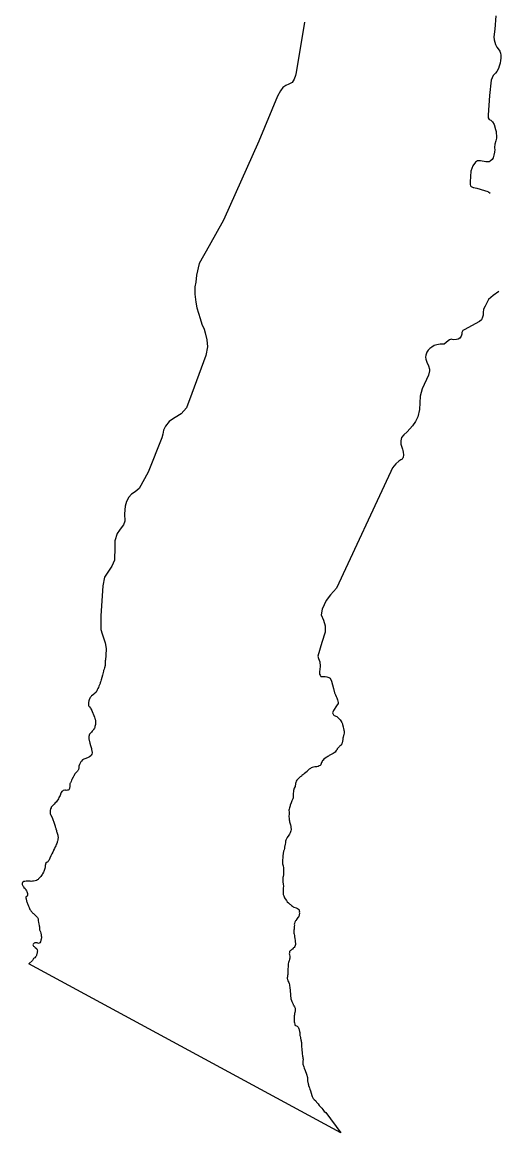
# Model space of a CAD drawing. Extents: x 3914892 to 3953151, y 242587 to 268572.
# Drawn here: x 3940216.1 to 3940279.9, y 246555.3 to 246703.7 of the extents above; entities that cross this region are included whole.
import ezdxf

# ---------------------------------------------------------------- set-up
doc = ezdxf.new("R2010")
doc.units = 0
doc.layers.add('V-ANNO-NPLT', color=7, linetype='Continuous')

msp = doc.modelspace()

# ---------------------------------------------------------------- linework, layer by layer
at = {"layer": 'V-ANNO-NPLT'}
for points in [[(3940279.26, 246704.49), (3940279.13, 246702.75), (3940278.96, 246701.71), (3940279.01, 246701.3), (3940279.19, 246700.69), (3940279.36, 246700.32), (3940279.7, 246699.93), (3940279.79, 246699.77), (3940279.87, 246699.51), (3940279.9, 246699.25), (3940279.89, 246698.84), (3940279.87, 246698.56), (3940279.81, 246698.2), (3940279.71, 246697.78), (3940279.58, 246697.46), (3940279.38, 246697.08), (3940279.21, 246696.87), (3940279.03, 246696.68), (3940278.91, 246696.53), (3940278.74, 246696.24), (3940278.61, 246695.92), (3940278.39, 246693.85), (3940278.2, 246691.25), (3940278.24, 246690.88), (3940278.36, 246690.66), (3940278.56, 246690.56), (3940278.8, 246690.35), (3940279.01, 246690), (3940279.2, 246689.34), (3940279.28, 246689.04), (3940279.3, 246688.8), (3940279.33, 246688.51), (3940279.33, 246688.15), (3940279.25, 246687.83), (3940279.11, 246687.38), (3940279.1, 246687.24), (3940279.07, 246687.05), (3940279.08, 246686.82), (3940279.1, 246686.64), (3940279.05, 246686.3), (3940278.99, 246685.89), (3940278.9, 246685.52), (3940278.76, 246685.3), (3940278.51, 246685.09), (3940278.34, 246685.03), (3940278.17, 246685), (3940277.89, 246685.03), (3940277.2, 246685.14), (3940276.81, 246685.12), (3940276.55, 246684.97), (3940276.18, 246684.48), (3940275.93, 246683.78), (3940275.83, 246682.35), (3940275.82, 246681.97), (3940275.88, 246681.78), (3940275.95, 246681.7), (3940276.2, 246681.59), (3940276.33, 246681.56), (3940276.5, 246681.53), (3940276.72, 246681.47), (3940277.15, 246681.34), (3940277.87, 246681.14), (3940278.05, 246681.09), (3940278.26, 246680.99), (3940278.51, 246680.82)], [(3940253.7, 246703.66), (3940252.6, 246696.94), (3940252.54, 246696.55), (3940252.35, 246696.03), (3940252.07, 246695.61), (3940251.61, 246695.36), (3940251.22, 246695.22), (3940250.84, 246694.93), (3940250.5, 246694.51), (3940250.1, 246693.76), (3940247.63, 246687.79), (3940242.93, 246677.23), (3940240.99, 246673.81), (3940239.68, 246671.44), (3940239.32, 246669.88), (3940239.21, 246668.92), (3940239.1, 246668.31), (3940239.08, 246667.33), (3940239.24, 246666.25), (3940239.38, 246665.52), (3940239.8, 246664.1), (3940240.04, 246663.32), (3940240.33, 246662.67), (3940240.49, 246662.17), (3940240.7, 246661.21), (3940240.8, 246660.29), (3940240.58, 246659.15), (3940238.7, 246654.06), (3940238, 246652.15), (3940237.25, 246651.36), (3940236.49, 246650.84), (3940235.99, 246650.55), (3940235.66, 246650.34), (3940235.16, 246649.72), (3940234.92, 246649.18), (3940234.82, 246648.61), (3940234.69, 246648.13), (3940232.87, 246643.55), (3940231.65, 246641.39), (3940231.13, 246640.91), (3940230.64, 246640.62), (3940230.29, 246640.21), (3940229.97, 246639.64), (3940229.8, 246639.02), (3940229.71, 246637.97), (3940229.77, 246637.03), (3940229.56, 246636.52), (3940229.27, 246636.1), (3940229.04, 246635.79), (3940228.74, 246635.35), (3940228.42, 246634.37), (3940228.44, 246633.56), (3940228.39, 246631.8), (3940228.01, 246631.01), (3940227.06, 246629.51), (3940226.83, 246628.39), (3940226.54, 246624.38), (3940226.57, 246622.55), (3940226.75, 246621.94), (3940227.12, 246620.77), (3940227.25, 246620.02), (3940227.22, 246619.08), (3940227.18, 246618.5)], [(3940279.65, 246667.69), (3940278.9, 246667.17), (3940278.28, 246666.64), (3940277.81, 246665.75), (3940277.58, 246665.31), (3940277.56, 246664.87), (3940277.54, 246664.52), (3940277.47, 246664.25), (3940277.33, 246663.91), (3940277.05, 246663.7), (3940275, 246662.58), (3940274.85, 246662.46), (3940274.73, 246662.23), (3940274.7, 246662), (3940274.63, 246661.73), (3940274.55, 246661.58), (3940274.44, 246661.47), (3940274.24, 246661.33), (3940273.99, 246661.26), (3940273.6, 246661.24), (3940273.42, 246661.29), (3940273.31, 246661.3), (3940273.18, 246661.28), (3940273.08, 246661.24), (3940272.9, 246661.12), (3940272.33, 246660.66), (3940271.8, 246660.64), (3940271.37, 246660.58), (3940271.02, 246660.46), (3940270.71, 246660.27), (3940270.42, 246660.06), (3940270.22, 246659.87), (3940270.03, 246659.58), (3940269.89, 246659.2), (3940269.87, 246658.92), (3940269.92, 246658.67), (3940270.05, 246658.26), (3940270.24, 246657.74), (3940270.39, 246657.3), (3940270.41, 246657.09), (3940270.27, 246656.52), (3940269.42, 246654.7), (3940269.17, 246653.69), (3940269.05, 246651.93), (3940268.84, 246650.96), (3940268.53, 246650.33), (3940268.11, 246649.74), (3940267.41, 246648.96), (3940266.95, 246648.55), (3940266.68, 246648.18), (3940266.57, 246647.75), (3940266.57, 246647.28), (3940266.7, 246646.88), (3940266.78, 246646.65), (3940266.84, 246646.47), (3940266.89, 246646.23), (3940266.92, 246645.88), (3940266.87, 246645.52), (3940266.83, 246645.45), (3940266.73, 246645.31), (3940266.56, 246645.19), (3940266.31, 246645.04), (3940265.89, 246644.68), (3940265.47, 246644.13), (3940265.22, 246643.63)], [(3940265.22, 246643.63), (3940258, 246628.05), (3940257.2, 246627.17), (3940256.6, 246626.42), (3940256.08, 246625.25), (3940255.95, 246624.49), (3940256.24, 246623.77), (3940256.48, 246623.05), (3940256.48, 246622.17), (3940256.04, 246620.82), (3940255.5, 246618.99)], [(3940227.18, 246618.5), (3940227.15, 246618.34), (3940227.13, 246618.23), (3940227.13, 246617.87), (3940227.11, 246617.73), (3940227.05, 246617.44), (3940226.98, 246617.25), (3940226.93, 246617.05), (3940226.9, 246616.97), (3940226.85, 246616.79), (3940226.8, 246616.63), (3940226.77, 246616.46), (3940226.59, 246615.83), (3940226.55, 246615.64), (3940226.52, 246615.53), (3940226.48, 246615.43), (3940226.45, 246615.33), (3940226.4, 246615.23), (3940226.37, 246615.13), (3940226.28, 246614.97), (3940226.22, 246614.81), (3940226.16, 246614.64), (3940226.08, 246614.46), (3940226.04, 246614.35), (3940225.99, 246614.27), (3940225.91, 246614.17), (3940225.64, 246613.92), (3940225.52, 246613.82), (3940225.33, 246613.66), (3940225.25, 246613.58), (3940225.13, 246613.47), (3940225.09, 246613.38), (3940225, 246613.14), (3940224.95, 246613), (3940224.91, 246612.78), (3940224.91, 246612.52), (3940224.93, 246612.38), (3940224.97, 246612.31), (3940225.03, 246612.21), (3940225.18, 246612.02), (3940225.22, 246611.94), (3940225.34, 246611.72), (3940225.4, 246611.59), (3940225.5, 246611.36), (3940225.55, 246611.26), (3940225.69, 246610.83), (3940225.75, 246610.66), (3940225.78, 246610.55), (3940225.82, 246610.36), (3940225.82, 246610.28), (3940225.84, 246610.15), (3940225.83, 246610.02), (3940225.85, 246609.94), (3940225.85, 246609.85), (3940225.81, 246609.72), (3940225.77, 246609.59), (3940225.74, 246609.47), (3940225.69, 246609.36), (3940225.59, 246609.19), (3940225.52, 246609.08), (3940225.41, 246608.95), (3940225.3, 246608.84), (3940225.21, 246608.75), (3940225.14, 246608.65), (3940225.06, 246608.55), (3940225.01, 246608.44), (3940224.99, 246608.36), (3940224.96, 246608.27), (3940224.94, 246608.05), (3940224.94, 246607.94), (3940225.08, 246607.34), (3940225.17, 246607.05), (3940225.2, 246606.92), (3940225.29, 246606.63), (3940225.33, 246606.53), (3940225.35, 246606.3), (3940225.38, 246606.22), (3940225.39, 246606.08), (3940225.34, 246605.87), (3940225.27, 246605.74), (3940225.21, 246605.68), (3940225.04, 246605.54), (3940224.87, 246605.43), (3940224.78, 246605.38), (3940224.42, 246605.27), (3940224.28, 246605.23), (3940224.19, 246605.19), (3940224.09, 246605.14), (3940223.96, 246604.96), (3940223.9, 246604.86), (3940223.78, 246604.67), (3940223.7, 246604.49), (3940223.64, 246604.3), (3940223.61, 246604.2), (3940223.61, 246604.07), (3940223.56, 246603.86), (3940223.53, 246603.77), (3940223.49, 246603.69), (3940223.44, 246603.62), (3940223.36, 246603.54), (3940223.29, 246603.47)], [(3940255.5, 246618.99), (3940255.59, 246618.65), (3940255.78, 246618.22), (3940255.8, 246617.63), (3940255.75, 246617.19), (3940255.71, 246616.92), (3940255.71, 246616.76), (3940255.74, 246616.56), (3940255.79, 246616.44), (3940255.92, 246616.28), (3940256.04, 246616.26), (3940256.23, 246616.26), (3940256.5, 246616.27), (3940256.7, 246616.24), (3940256.98, 246616.13), (3940257.13, 246616.06), (3940257.32, 246615.66), (3940257.59, 246614.64), (3940257.73, 246614.07), (3940257.84, 246613.81), (3940257.96, 246613.57), (3940258.05, 246613.4), (3940258.14, 246613.14), (3940258.22, 246612.77), (3940258.2, 246612.65), (3940258, 246612.34), (3940257.58, 246611.73)], [(3940257.58, 246611.73), (3940257.45, 246611.4), (3940257.48, 246611.3), (3940257.54, 246611.23), (3940257.61, 246611.14), (3940257.69, 246611.07), (3940257.81, 246611.03), (3940257.92, 246610.98), (3940258.04, 246610.91), (3940258.11, 246610.85), (3940258.17, 246610.79), (3940258.29, 246610.67), (3940258.41, 246610.55), (3940258.48, 246610.46), (3940258.59, 246610.35), (3940258.72, 246610.13), (3940258.78, 246609.96), (3940258.81, 246609.86), (3940258.86, 246609.56), (3940258.88, 246609.48), (3940258.93, 246609.33), (3940258.98, 246609.09), (3940259, 246608.98), (3940259, 246608.89), (3940259.01, 246608.8), (3940259.01, 246608.72), (3940258.98, 246608.49), (3940258.91, 246608.36), (3940258.86, 246608.16), (3940258.85, 246608.02), (3940258.82, 246607.78), (3940258.81, 246607.67), (3940258.78, 246607.52), (3940258.76, 246607.43), (3940258.75, 246607.35), (3940258.71, 246607.25), (3940258.59, 246607.1), (3940258.48, 246607), (3940258.4, 246606.94), (3940258.34, 246606.88), (3940258.24, 246606.77), (3940258.17, 246606.7), (3940258.1, 246606.6), (3940258.06, 246606.51), (3940257.96, 246606.36), (3940257.83, 246606.17), (3940257.67, 246606.06), (3940257.56, 246605.99), (3940257.1, 246605.74), (3940256.99, 246605.69), (3940256.91, 246605.64), (3940256.82, 246605.57), (3940256.71, 246605.5), (3940256.47, 246605.34), (3940256.32, 246605.22), (3940256.21, 246605.1), (3940256.12, 246605.04), (3940256.07, 246604.92), (3940256.01, 246604.76), (3940255.96, 246604.65), (3940255.92, 246604.53), (3940255.89, 246604.45), (3940255.82, 246604.38), (3940255.67, 246604.31), (3940255.53, 246604.26), (3940255.35, 246604.21), (3940255.24, 246604.2), (3940255.1, 246604.18), (3940254.94, 246604.15), (3940254.75, 246604.11), (3940254.59, 246604.06), (3940254.5, 246603.99), (3940254.42, 246603.94), (3940254.36, 246603.89), (3940254.14, 246603.65), (3940254.08, 246603.59), (3940253.74, 246603.32), (3940253.67, 246603.27), (3940253.59, 246603.2), (3940253.51, 246603.15), (3940253.37, 246603.04), (3940253.31, 246602.97), (3940253.16, 246602.85), (3940252.97, 246602.68), (3940252.7, 246602.41), (3940252.63, 246602.29), (3940252.58, 246602.12), (3940252.54, 246601.99), (3940252.5, 246601.8), (3940252.49, 246601.69), (3940252.46, 246601.58), (3940252.36, 246601.34), (3940252.26, 246601.04), (3940252.24, 246600.93), (3940252.21, 246600.6), (3940252.21, 246600.15), (3940252.2, 246600.06), (3940252.18, 246599.93), (3940252.14, 246599.82), (3940252.04, 246599.64), (3940251.94, 246599.38)], [(3940223.29, 246603.47), (3940223.21, 246603.41), (3940223.14, 246603.32), (3940223.08, 246603.24), (3940223.03, 246603.16), (3940222.95, 246602.97), (3940222.9, 246602.9), (3940222.85, 246602.8), (3940222.69, 246602.51), (3940222.64, 246602.43), (3940222.58, 246602.25), (3940222.54, 246602.16), (3940222.52, 246602.08), (3940222.47, 246602.01), (3940222.44, 246601.91), (3940222.44, 246601.83), (3940222.43, 246601.75), (3940222.43, 246601.63), (3940222.41, 246601.5), (3940222.39, 246601.4), (3940222.36, 246601.29), (3940222.32, 246601.2), (3940222.27, 246601.13), (3940222.19, 246601.09), (3940222.1, 246601.06), (3940221.93, 246601.04), (3940221.84, 246601.06), (3940221.73, 246601.07), (3940221.54, 246601.03), (3940221.43, 246600.96), (3940221.34, 246600.89), (3940221.27, 246600.76), (3940221.23, 246600.68), (3940221.12, 246600.38), (3940221.06, 246600.24), (3940220.97, 246600.08), (3940220.89, 246599.93), (3940220.69, 246599.62), (3940220.58, 246599.49), (3940220.47, 246599.37), (3940220.33, 246599.21), (3940220.23, 246599.1), (3940220.08, 246598.95), (3940219.95, 246598.8), (3940219.91, 246598.73), (3940219.85, 246598.59), (3940219.8, 246598.35), (3940219.78, 246598.19), (3940219.79, 246598.05), (3940219.81, 246597.94), (3940219.84, 246597.84), (3940220.04, 246597.43), (3940220.09, 246597.3), (3940220.17, 246597.15), (3940220.3, 246596.8), (3940220.38, 246596.52), (3940220.44, 246596.28), (3940220.47, 246596.19), (3940220.51, 246596.09), (3940220.54, 246596), (3940220.56, 246595.92), (3940220.63, 246595.7), (3940220.66, 246595.58), (3940220.7, 246595.48), (3940220.78, 246595.19), (3940220.8, 246595.08), (3940220.83, 246594.99), (3940220.86, 246594.77), (3940220.84, 246594.66), (3940220.82, 246594.57), (3940220.8, 246594.45), (3940220.78, 246594.26), (3940220.75, 246594.17), (3940220.74, 246594.09), (3940220.68, 246593.97), (3940220.61, 246593.81), (3940220.54, 246593.63), (3940220.46, 246593.49), (3940220.41, 246593.42), (3940220.36, 246593.29), (3940220.25, 246593.08), (3940220.23, 246593), (3940220.13, 246592.79), (3940220.02, 246592.57), (3940219.89, 246592.31), (3940219.77, 246592), (3940219.68, 246591.79), (3940219.63, 246591.68), (3940219.55, 246591.59), (3940219.48, 246591.51), (3940219.38, 246591.46), (3940219.21, 246591.31), (3940219.15, 246591.01), (3940219.13, 246590.83), (3940219.08, 246590.62), (3940219.06, 246590.5), (3940218.96, 246590.21), (3940218.92, 246590.12), (3940218.79, 246589.92), (3940218.74, 246589.82), (3940218.64, 246589.67)], [(3940251.94, 246599.38), (3940251.83, 246599.09), (3940251.79, 246598.97), (3940251.76, 246598.86), (3940251.71, 246598.71), (3940251.66, 246598.55), (3940251.65, 246598.4), (3940251.67, 246598.16), (3940251.66, 246598.04), (3940251.66, 246597.85), (3940251.64, 246597.67), (3940251.64, 246597.51), (3940251.67, 246597.35), (3940251.67, 246597.26), (3940251.69, 246597.1), (3940251.72, 246596.98), (3940251.74, 246596.84), (3940251.81, 246596.58), (3940251.84, 246596.45), (3940251.89, 246596.22), (3940251.92, 246596.04), (3940251.93, 246595.95), (3940251.93, 246595.82), (3940251.91, 246595.65), (3940251.8, 246595.37), (3940251.76, 246595.3), (3940251.71, 246595.19), (3940251.61, 246595.07), (3940251.43, 246594.77), (3940251.37, 246594.68), (3940251.32, 246594.59), (3940251.23, 246594.41), (3940251.2, 246594.28), (3940251.18, 246594.13), (3940251.17, 246594.03), (3940251.12, 246593.85), (3940251.05, 246593.48), (3940251.05, 246593.39), (3940251.04, 246593.29), (3940251, 246593.13), (3940250.94, 246592.91), (3940250.89, 246592.63), (3940250.85, 246592.29), (3940250.83, 246592.19), (3940250.81, 246592.11), (3940250.81, 246591.99), (3940250.79, 246591.82), (3940250.78, 246591.66), (3940250.79, 246591.5), (3940250.79, 246591.34), (3940250.78, 246591.25), (3940250.87, 246590.99), (3940250.89, 246590.91), (3940250.9, 246590.77), (3940250.91, 246590.68), (3940250.91, 246590.53), (3940250.93, 246590.29), (3940250.94, 246590.2), (3940250.94, 246590.05), (3940250.91, 246589.95), (3940250.9, 246589.78), (3940250.87, 246589.53), (3940250.85, 246589.4), (3940250.82, 246589.12), (3940250.84, 246588.86), (3940250.89, 246588.5), (3940250.91, 246588.32), (3940250.91, 246588.24), (3940250.89, 246588.01), (3940250.89, 246587.92), (3940250.88, 246587.79), (3940250.89, 246587.58), (3940250.89, 246587.48), (3940250.88, 246587.34), (3940250.88, 246587.13), (3940250.92, 246587.04), (3940250.97, 246586.95), (3940251.02, 246586.81), (3940251.07, 246586.72), (3940251.13, 246586.58), (3940251.3, 246586.36), (3940251.43, 246586.18), (3940251.6, 246586.02), (3940251.77, 246585.86), (3940251.85, 246585.81), (3940252, 246585.69), (3940252.11, 246585.59), (3940252.23, 246585.51), (3940252.32, 246585.44), (3940252.62, 246585.35), (3940252.71, 246585.31), (3940252.8, 246585.28), (3940252.9, 246585.2), (3940252.99, 246585.11), (3940253.01, 246585), (3940253.04, 246584.88), (3940253.03, 246584.8), (3940253.04, 246584.66), (3940253.02, 246584.45), (3940253.01, 246584.35), (3940252.97, 246584.24)], [(3940218.64, 246589.67), (3940218.53, 246589.54), (3940218.42, 246589.42), (3940218.31, 246589.32), (3940218.24, 246589.22), (3940218.18, 246589.16), (3940218.09, 246589.1), (3940217.96, 246589.03), (3940217.81, 246588.97), (3940217.59, 246588.91), (3940217.44, 246588.91), (3940217.28, 246588.9), (3940217.13, 246588.91), (3940216.9, 246588.91), (3940216.75, 246588.93), (3940216.61, 246588.93), (3940216.41, 246588.9), (3940216.26, 246588.86), (3940216.15, 246588.8), (3940216.09, 246588.74), (3940216.07, 246588.6), (3940216.08, 246588.48), (3940216.11, 246588.39), (3940216.16, 246588.3), (3940216.23, 246588.22), (3940216.29, 246588.1), (3940216.44, 246587.93), (3940216.49, 246587.85), (3940216.55, 246587.77), (3940216.63, 246587.64), (3940216.68, 246587.54), (3940216.73, 246587.4), (3940216.75, 246587.27), (3940216.76, 246587.17), (3940216.75, 246587.07), (3940216.72, 246586.94), (3940216.55, 246586.78), (3940216.55, 246586.69), (3940216.58, 246586.56), (3940216.66, 246586.27), (3940216.7, 246586.16), (3940216.82, 246585.81), (3940216.85, 246585.72), (3940216.92, 246585.58), (3940216.99, 246585.39), (3940217.1, 246585.14), (3940217.15, 246585.06), (3940217.2, 246584.97), (3940217.36, 246584.81), (3940217.41, 246584.75), (3940217.5, 246584.67), (3940217.55, 246584.6), (3940217.61, 246584.54), (3940217.69, 246584.46), (3940217.83, 246584.33), (3940217.97, 246584.2), (3940218.11, 246584.06), (3940218.16, 246583.99), (3940218.2, 246583.91), (3940218.2, 246583.77), (3940218.21, 246583.65), (3940218.25, 246583.4), (3940218.29, 246583.24), (3940218.34, 246582.96), (3940218.35, 246582.82), (3940218.35, 246582.73), (3940218.39, 246582.42), (3940218.43, 246582.33), (3940218.46, 246582.25), (3940218.51, 246582.14), (3940218.56, 246581.97), (3940218.6, 246581.74), (3940218.61, 246581.62), (3940218.63, 246581.49), (3940218.63, 246581.41), (3940218.58, 246581.18), (3940218.56, 246581.04), (3940218.5, 246580.82), (3940218.43, 246580.71), (3940218.25, 246580.62), (3940218.07, 246580.67), (3940217.97, 246580.69), (3940217.85, 246580.71), (3940217.76, 246580.7), (3940217.67, 246580.65), (3940217.51, 246580.53), (3940217.5, 246580.44), (3940217.53, 246580.32), (3940217.57, 246580.23), (3940217.64, 246580.18), (3940217.75, 246580.13), (3940217.81, 246580.05), (3940217.96, 246579.94), (3940218.02, 246579.88), (3940218.07, 246579.74), (3940218.1, 246579.58)], [(3940252.97, 246584.24), (3940252.9, 246584.12), (3940252.85, 246584.06), (3940252.76, 246583.94), (3940252.67, 246583.81), (3940252.59, 246583.68), (3940252.53, 246583.61), (3940252.45, 246583.43), (3940252.39, 246583.28), (3940252.36, 246583.19), (3940252.37, 246583.04), (3940252.33, 246582.87), (3940252.33, 246582.52), (3940252.3, 246582.38), (3940252.29, 246582.26), (3940252.29, 246582.09), (3940252.3, 246581.97), (3940252.35, 246581.83), (3940252.38, 246581.66), (3940252.4, 246581.48), (3940252.44, 246581.28), (3940252.48, 246581), (3940252.49, 246580.89), (3940252.51, 246580.53), (3940252.5, 246580.45), (3940252.47, 246580.34), (3940252.43, 246580.2), (3940252.33, 246580.07), (3940252.27, 246580.02), (3940252.21, 246579.96), (3940252.12, 246579.86), (3940252.04, 246579.79), (3940251.95, 246579.73), (3940251.86, 246579.65), (3940251.8, 246579.6), (3940251.74, 246579.54), (3940251.73, 246579.43), (3940251.71, 246579.34), (3940251.69, 246579.23), (3940251.72, 246579.13), (3940251.75, 246578.86), (3940251.77, 246578.77), (3940251.75, 246578.64), (3940251.74, 246578.52), (3940251.69, 246578.3), (3940251.63, 246578.18), (3940251.59, 246578.04), (3940251.54, 246577.9), (3940251.54, 246577.7), (3940251.53, 246577.6), (3940251.53, 246577.49), (3940251.5, 246577.2), (3940251.51, 246577), (3940251.5, 246576.87), (3940251.48, 246576.76), (3940251.48, 246576.47), (3940251.46, 246576.34), (3940251.47, 246576.24), (3940251.46, 246576.13), (3940251.43, 246576.02), (3940251.43, 246575.92), (3940251.47, 246575.83), (3940251.52, 246575.62), (3940251.56, 246575.51), (3940251.61, 246575.4), (3940251.66, 246575.24), (3940251.71, 246575.06), (3940251.78, 246574.62), (3940251.8, 246574.42), (3940251.79, 246574.33), (3940251.79, 246574.22), (3940251.8, 246574.14), (3940251.85, 246573.93), (3940251.86, 246573.84), (3940251.86, 246573.73), (3940251.87, 246573.54), (3940251.88, 246573.44), (3940251.91, 246573.22), (3940251.98, 246572.98), (3940252.02, 246572.86), (3940252.07, 246572.75), (3940252.19, 246572.49), (3940252.23, 246572.42), (3940252.26, 246572.34), (3940252.31, 246572.27), (3940252.39, 246572.16), (3940252.46, 246571.97), (3940252.48, 246571.8), (3940252.49, 246571.62), (3940252.41, 246571.37), (3940252.39, 246571.25), (3940252.38, 246571.07), (3940252.36, 246570.95), (3940252.36, 246570.85), (3940252.33, 246570.74), (3940252.33, 246570.43), (3940252.35, 246570.25), (3940252.36, 246570.11), (3940252.37, 246570.03), (3940252.42, 246569.77), (3940252.45, 246569.68)], [(3940218.1, 246579.58), (3940218.08, 246579.48), (3940218.07, 246579.39), (3940218.01, 246579.17), (3940217.97, 246579.09), (3940217.95, 246579.01), (3940217.91, 246578.92), (3940217.85, 246578.82), (3940217.74, 246578.68), (3940217.65, 246578.63), (3940217.58, 246578.58), (3940217.52, 246578.52), (3940217.48, 246578.41), (3940217.42, 246578.34), (3940216.93, 246577.87)], [(3940258.57, 246555.32), (3940216.93, 246577.87)], [(3940252.45, 246569.68), (3940252.53, 246569.66), (3940252.66, 246569.59), (3940252.74, 246569.54), (3940252.87, 246569.43), (3940252.92, 246569.33), (3940252.98, 246569.21), (3940253.01, 246569.13), (3940253.03, 246569.04), (3940253.06, 246568.93), (3940253.07, 246568.85), (3940253.11, 246568.7), (3940253.11, 246568.56), (3940253.12, 246568.33), (3940253.14, 246568.22), (3940253.18, 246568.06), (3940253.2, 246567.94), (3940253.25, 246567.75), (3940253.28, 246567.59), (3940253.29, 246567.5), (3940253.31, 246567.37), (3940253.31, 246567.21), (3940253.33, 246567.07), (3940253.33, 246566.91), (3940253.33, 246566.82), (3940253.34, 246566.74), (3940253.35, 246566.59), (3940253.35, 246566.42), (3940253.38, 246566.29), (3940253.39, 246566.09), (3940253.42, 246565.92), (3940253.47, 246565.57), (3940253.48, 246565.41), (3940253.52, 246565.29), (3940253.54, 246565.14), (3940253.53, 246565.02), (3940253.5, 246564.91), (3940253.48, 246564.7), (3940253.48, 246564.57), (3940253.49, 246564.47), (3940253.62, 246564.12), (3940253.68, 246563.94), (3940253.8, 246563.65), (3940253.99, 246563.15), (3940254.1, 246562.7), (3940254.11, 246562.54), (3940254.11, 246562.45), (3940254.12, 246562.36), (3940254.14, 246562.24), (3940254.16, 246562.05), (3940254.19, 246561.96), (3940254.21, 246561.85), (3940254.25, 246561.73), (3940254.26, 246561.64), (3940254.34, 246561.43), (3940254.38, 246561.3), (3940254.42, 246561.14), (3940254.51, 246560.92), (3940254.63, 246560.59), (3940254.69, 246560.3), (3940254.73, 246560.18), (3940254.77, 246560.09), (3940254.82, 246560)], [(3940254.82, 246560), (3940254.87, 246559.89), (3940255.03, 246559.78), (3940255.24, 246559.57), (3940255.3, 246559.4), (3940255.56, 246559.19), (3940255.67, 246558.97), (3940256.04, 246558.6), (3940256.15, 246558.44), (3940256.36, 246558.17), (3940256.57, 246558.01), (3940258.57, 246555.32)]]:
    msp.add_lwpolyline(points, dxfattribs=at)

doc.saveas('drawing.dxf')
